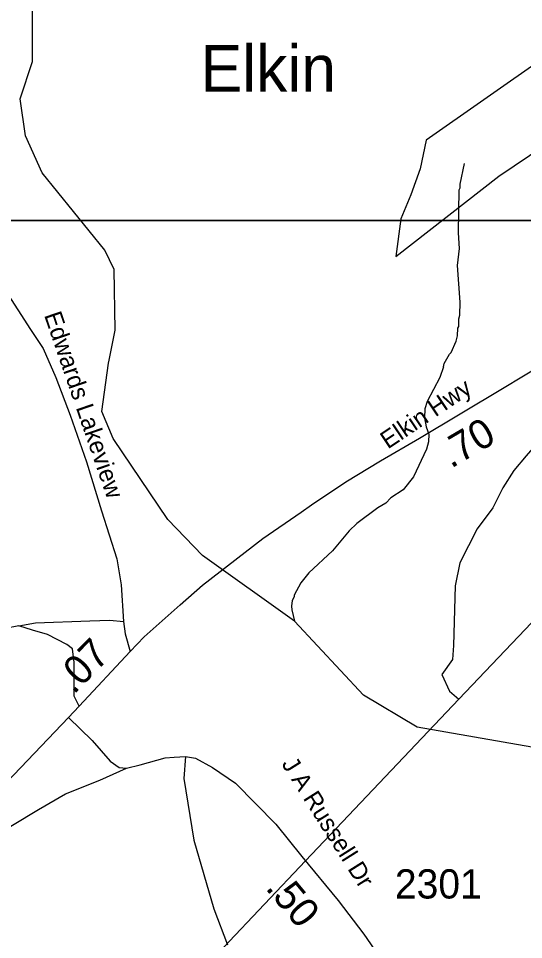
# Model space of a CAD drawing. Extents: x 1248089 to 1457196, y 820910 to 988753.
# Drawn here: x 1442963 to 1445124, y 912775 to 916714 of the extents above; entities that cross this region are included whole.
import ezdxf

# ---------------------------------------------------------------- set-up
doc = ezdxf.new("R2010")
doc.units = 0
for name, color, linetype in [('Exist Boundary Political City Limit New', 7, 'Continuous'), ('Exist Civil Demographics City Label', 7, 'Continuous'), ('Exist Hydrographic Creek Single Shore', 7, 'Continuous'), ('Exist Hydrographic Misc Water Feature', 7, 'Continuous'), ('Exist Road Non-System Type 51', 7, 'Continuous'), ('Exist Road Primary NC Attributed', 7, 'Continuous'), ('Exist Road Secondary Type 51 Attributed', 7, 'Continuous'), ('Exist Road Secondary Type 51 Label', 7, 'Continuous'), ('Exist Utilities Electrical Transmission Line', 7, 'Continuous'), ('Map Preparation Boundary City Limit Buffer Line', 7, 'Continuous'), ('Map Preparation Inset Cut Line', 7, 'Continuous'), ('Prop CMT Slope Fill', 7, 'Continuous'), ('Prop GRAU CAT1 Cell', 7, 'Continuous'), ('Prop Lane Lines', 7, 'Continuous')]:
    doc.layers.add(name, color=color, linetype=linetype)

msp = doc.modelspace()

# ---------------------------------------------------------------- linework, layer by layer
at = {"layer": 'Exist Boundary Political City Limit New'}
for p, q in [((1445429.4, 916697.3), (1444707, 916193.7)), ((1445018.8, 916039.3), (1445630, 916453.2)), ((1444707, 916193.7), (1444682.3, 916070.2)), ((1444682.3, 916070.2), (1444642.2, 915959)), ((1444577.4, 915696.4), (1445018.8, 916039.3)), ((1444642.2, 915959), (1444599, 915857)), ((1444599, 915857), (1444577.4, 915696.4))]:
    msp.add_line(p, q, dxfattribs=at)
at = {"layer": 'Exist Hydrographic Creek Single Shore'}
for points in [[(1443351.4, 915252.8), (1443376.7, 915380.4), (1443372.7, 915639.8), (1443332.7, 915722.7), (1443064.7, 916053.2), (1442992.7, 916212.2), (1442970.7, 916370.2), (1443023.7, 916530), (1443022.7, 916930.5), (1443136.7, 917200.7), (1443247.7, 917316.7), (1443479.7, 917669.8)], [(1445159.7, 913597.9), (1444668.7, 913683.4), (1444438.8, 913819.3), (1444144.4, 914136.6), (1443749.8, 914417.6), (1443602.8, 914571.6), (1443367.8, 914917.7), (1443319.7, 915033.5), (1443348.7, 915239.8)]]:
    msp.add_lwpolyline(points, dxfattribs=at)
at = {"layer": 'Exist Hydrographic Misc Water Feature'}
msp.add_line((1443348.7, 915239.8), (1443351.4, 915252.8), dxfattribs=at)
for points in [[(1444782, 915224.4), (1444784.1, 915238.1), (1444806.8, 915277.7), (1444815, 915285.6), (1444835.8, 915333.2), (1444842.1, 915357.1), (1444842.7, 915389.1), (1444846.8, 915397), (1444847.4, 915429), (1444851.7, 915445), (1444852.7, 915501), (1444841.4, 915657.2), (1444850.6, 915729.5), (1444845.8, 915797.3), (1444849, 915981.3), (1444853.1, 915989.2), (1444853.4, 916005.2), (1444870.9, 916092.9)], [(1444782, 915224.4), (1444766.2, 915178.6), (1444711.2, 915075.8), (1444702.2, 915044), (1444700.9, 915006), (1444707.6, 914967.9), (1444718.6, 914935.6), (1444717.7, 914903.6), (1444708.6, 914871.9), (1444653.7, 914753), (1444609.6, 914697.3), (1444555.8, 914663.1), (1444535.3, 914641.6), (1444500.8, 914620.4), (1444411.4, 914554.3), (1444378.7, 914523.1), (1444306.8, 914436.6), (1444204.8, 914342.8), (1444171.9, 914299.6), (1444142.8, 914248.2), (1444142.6, 914240.2), (1444134.3, 914224.4), (1444131.7, 914200.4), (1444133.4, 914184.4), (1444144.4, 914136.6)]]:
    msp.add_lwpolyline(points, dxfattribs=at)
at = {"layer": 'Exist Road Non-System Type 51'}
for points in [[(1445348.8, 914977), (1445289.5, 914956.7), (1445240.4, 914926.7), (1445172, 914886.1), (1445135.7, 914843.3), (1445082.3, 914781.3), (1445035.2, 914706.5), (1444992.5, 914621), (1444926.3, 914531.1), (1444851.5, 914385.7), (1444832.2, 914287.4), (1444823.9, 914031.8), (1444819.6, 913971.9), (1444774.8, 913907.7), (1444806.8, 913837.2), (1444847.3, 913802.2)], [(1442965, 914116.5), (1443035.5, 914128.8), (1443268.3, 914138), (1443354.1, 914141.1), (1443412.3, 914134.9)], [(1443222.2, 913773.2), (1443200.9, 913816.1), (1443200.9, 913865.2), (1443200.9, 913960.2), (1443194.8, 914018.4), (1443170.3, 914036.8), (1443087.6, 914079.8), (1443023.2, 914098.2), (1442965, 914116.5), (1442729.2, 914070.6), (1442677.1, 914070.6), (1442625, 914043), (1442566.8, 913990.9), (1442517.8, 913966.3), (1442474.9, 913951), (1442202.3, 913892.8)], [(1443677.5, 913557), (1443670.1, 913464.1), (1443713, 913200.5), (1443798.8, 912906.2), (1443857, 912752.9)], [(1442849.2, 913211.5), (1442938, 913263.7), (1443048.3, 913331.1), (1443164.7, 913398.5), (1443311.7, 913456.8), (1443425.9, 913507.3)]]:
    msp.add_lwpolyline(points, dxfattribs=at)
at = {"layer": 'Exist Road Primary NC Attributed'}
for points in [[(1443440.4, 914007.1), (1443500.6, 914069.4), (1443654.7, 914206.5), (1443750.3, 914290.4), (1443933, 914430.7), (1444008.4, 914490.3), (1444173.1, 914602.9), (1444216.7, 914633.7), (1444364.3, 914731.5), (1444512, 914821.9), (1444678.8, 914918.6), (1445033.6, 915131.2), (1445303.5, 915293.6)], [(1443177.4, 913724.7), (1443222.2, 913773.2), (1443440.4, 914007.1)], [(1440556.9, 911186.7), (1440655.9, 911247.4), (1440851.5, 911350.9), (1441155.3, 911531.9), (1441243.3, 911595.8), (1441327.8, 911669.7), (1441467.8, 911809.7), (1441569.4, 911922), (1441714.7, 912101.6), (1441976.2, 912422.4), (1442133.3, 912617.9), (1442236.3, 912738.1), (1442351.2, 912866.2), (1442444.8, 912957.1), (1443177.4, 913724.7)]]:
    msp.add_lwpolyline(points, dxfattribs=at)
at = {"layer": 'Exist Road Secondary Type 51 Attributed'}
for points in [[(1442710.3, 916770.9), (1442666.9, 916660.3), (1442640.5, 916543.7), (1442626.5, 916377.1), (1442625.1, 916343.5), (1442625.1, 916218.9), (1442632, 916156.4), (1442658.7, 916009.8), (1442682.5, 915896.4), (1442713.2, 915825), (1442765, 915736.8), (1442905.8, 915551.8), (1443014.9, 915383.8), (1443069.1, 915302.7), (1443123.2, 915177.7), (1443184.7, 915017.2), (1443253.6, 914818.3), (1443318.9, 914607.5), (1443384.1, 914402.3), (1443402.7, 914291.2), (1443412.3, 914134.9), (1443419.5, 914082.2), (1443440.4, 914007.1)], [(1443177.4, 913724.7), (1443278.8, 913626.1), (1443355, 913537.4), (1443394, 913510.8), (1443425.9, 913507.3), (1443484.3, 913521.5), (1443590.7, 913551.6), (1443629.7, 913555.2), (1443677.5, 913557), (1443720.1, 913549.9), (1443792.7, 913510.8), (1443892, 913443.4), (1444063.9, 913267.8), (1444175.5, 913129.5), (1444330.9, 912942.2), (1444440.4, 912797.6), (1444601.7, 912563.5), (1444706.3, 912430.4), (1444814, 912314.3), (1444879.6, 912264.7), (1444952.2, 912220.3), (1445051.5, 912167.1), (1445118.8, 912149.4)]]:
    msp.add_lwpolyline(points, dxfattribs=at)
at = {"layer": 'Exist Utilities Electrical Transmission Line'}
for p, q in [((1445798.6, 914804), (1444847.3, 913802.2)), ((1444847.3, 913802.2), (1444191.3, 913111.3)), ((1444191.3, 913111.3), (1443840.2, 912741.5))]:
    msp.add_line(p, q, dxfattribs=at)
at = {"layer": 'Map Preparation Boundary City Limit Buffer Line'}
for p, q in [((1445429.4, 916697.3), (1444707, 916193.7)), ((1445018.8, 916039.3), (1445630, 916453.2)), ((1444707, 916193.7), (1444682.3, 916070.2)), ((1444682.3, 916070.2), (1444642.2, 915959)), ((1444577.4, 915696.4), (1445018.8, 916039.3)), ((1444642.2, 915959), (1444599, 915857)), ((1444599, 915857), (1444577.4, 915696.4))]:
    msp.add_line(p, q, dxfattribs=at)
at = {"layer": 'Map Preparation Inset Cut Line'}
for points in [[(1449183.9, 915849.1), (1388709.5, 915849.1), (1388709.5, 960097.6), (1449183.9, 960097.6)], [(1448249.7, 871600.6), (1388709.5, 871600.6), (1388709.5, 915849.1), (1448249.7, 915849.1)]]:
    msp.add_lwpolyline(points, close=True, dxfattribs=at)

# ---------------------------------------------------------------- texts
at = {"layer": 'Exist Civil Demographics City Label'}
msp.add_text('Elkin', height=200, dxfattribs=at).set_placement((1443742.1, 916400.1))
at = {"layer": 'Exist Road Secondary Type 51 Label'}
for s, rotation, p in [('Austin Traphill Rd', 308.5634, (1445073.5, 917009.5)), ('Edwards Lakeview', 288.9539, (1443072.1, 915445.4)), ('Elkin Hwy', 33.951, (1444543.7, 914870.2)), ('J A Russell Dr', 302.2427, (1444086.5, 913525.7))]:
    msp.add_text(s, height=75, rotation=rotation, dxfattribs=at).set_placement(p)
at = {"layer": 'Prop CMT Slope Fill'}
for s, rotation, p in [('.70', 30.5011, (1444813.8, 914787.7)), ('.07', 45.5706, (1443198.9, 913819.8))]:
    msp.add_text(s, height=125, rotation=rotation, dxfattribs=at).set_placement(p)
at = {"layer": 'Prop GRAU CAT1 Cell'}
msp.add_text('.50', height=125, rotation=309.6803, dxfattribs=at).set_placement((1444016.5, 912994))
at = {"layer": 'Prop Lane Lines'}
msp.add_text('2301', height=125, dxfattribs=at).set_placement((1444573.6, 912950.3))

doc.saveas('drawing.dxf')
